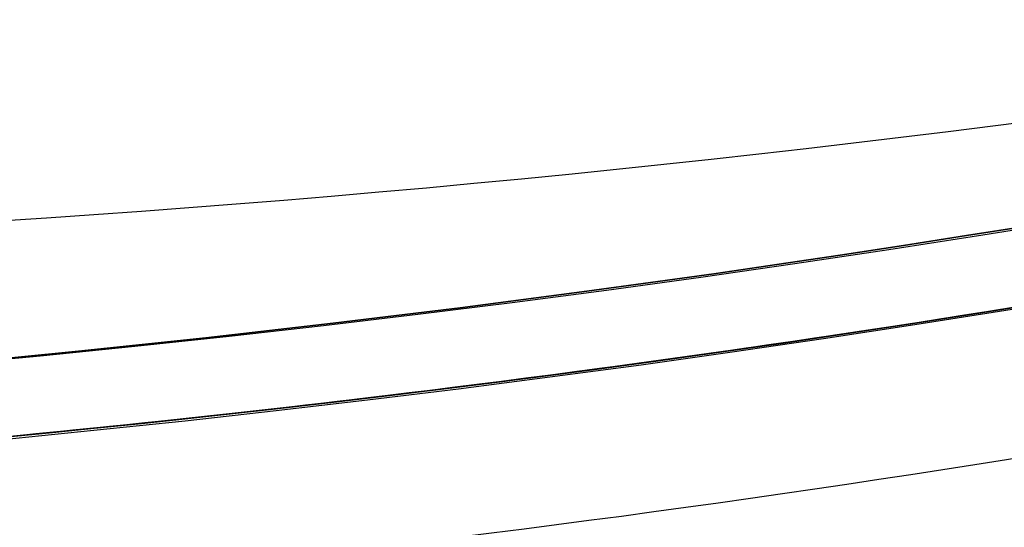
# Model space of a CAD drawing. Header units: millimetres. Extents: x -1649 to 240, y -242 to 238.
# Tile 424 of 656: x 2.108 to 3.463, y -23.681 to -22.983. Entities that reach past the tile are written whole.
import ezdxf

# ---------------------------------------------------------------- set-up
doc = ezdxf.new("R2010")
doc.units = ezdxf.units.MM
for name, color, linetype, true_color in [('BOMBILLA', 7, 'Continuous', 0xfff700), ('NEGRO', 7, 'Continuous', 0x292828), ('PANTALLA', 7, 'Continuous', 0xffffff)]:
    doc.layers.add(name, color=color, linetype=linetype, true_color=true_color)

# ---------------------------------------------------------------- blocks, each defined once
blk = doc.blocks.new('DOME M 29914')
at = {"layer": 'BOMBILLA', "extrusion": (0, 0, -1)}
blk.add_arc((-12.50152331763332, -0.01811837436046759, -330.6345638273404), 24.05871559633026, 180.8118392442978, 0.8118392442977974, dxfattribs=at)
at = {"layer": 'NEGRO', "extrusion": (0, 0, -1)}
for centre, radius, start, end in [((-12.49999999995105, -1.341600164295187e-10, -253.25), 211.4999999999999, 292.5907274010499, 112.5907273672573), ((-12.49999999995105, -1.341600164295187e-10, -253.5), 210, 329.857864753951, 149.8578647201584), ((-12.49999999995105, -1.341600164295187e-10, -253.25), 210.4999999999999, 292.5907274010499, 112.5907273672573), ((-12.49999999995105, -1.341600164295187e-10, -253.5), 206, 329.857864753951, 149.8578647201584), ((-12.49999999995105, -1.341600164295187e-10, -247), 199.5, 292.5907274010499, 112.5907273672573), ((-12.49999999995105, -1.341500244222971e-10, -258.5), 211.5, 292.590727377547, 112.5907273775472), ((-12.49999999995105, -1.341506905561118e-10, -248), 210.5, 292.590727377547, 112.5907273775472), ((-12.49999999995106, -1.341466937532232e-10, -258.4999999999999), 210.5, 292.5907273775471, 112.5907273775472), ((-12.49999999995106, -1.341513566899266e-10, -247.5), 199.5, 292.5907273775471, 112.5907273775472), ((-12.49999999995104, -1.341606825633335e-10, -259.5), 210, 329.8578647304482, 149.8578647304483), ((-12.49999999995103, -1.341431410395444e-10, -259.5), 206, 329.8578647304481, 149.8578647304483), ((-12.49999999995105, -1.341600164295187e-10, -253.25), 211.4999999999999, 112.5907273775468, 292.5907274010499), ((-12.49999999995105, -1.341950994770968e-10, -248), 211.5, 112.5907273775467, 292.5907273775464), ((-12.49999999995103, -1.341977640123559e-10, -258.4999999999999), 211.5, 112.5907273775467, 292.5907273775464), ((-12.49999999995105, -1.341600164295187e-10, -253.25), 210.4999999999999, 112.5907273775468, 292.5907274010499), ((-12.49999999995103, -1.341911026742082e-10, -258.5), 210.5, 112.5907273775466, 292.5907273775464), ((-12.49999999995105, -1.341600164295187e-10, -247), 199.5, 112.5907273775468, 292.5907274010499), ((-12.49999999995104, -1.341873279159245e-10, -247.5), 199.5, 112.5907273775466, 292.5907273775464), ((-12.49999999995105, -1.341600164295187e-10, -253.5), 210, 149.8578647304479, 329.857864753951), ((-12.49999999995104, -1.341280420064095e-10, -259.5), 210, 149.8578647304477, 329.8578647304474), ((-12.49999999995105, -1.341600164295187e-10, -253.5), 206, 149.8578647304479, 329.857864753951), ((-12.49999999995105, -1.341633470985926e-10, -259.5), 206, 149.8578647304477, 329.8578647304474), ((-12.49999999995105, -1.341600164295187e-10, -265.119279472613), 28.40000000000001, 60.27582303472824, 240.2758230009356), ((-12.49999999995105, -1.341569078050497e-10, -265.619279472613), 26.30000000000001, 60.27582301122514, 240.2758230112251), ((-12.49999999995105, -1.341600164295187e-10, -264.369279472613), 26.30000000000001, 60.27582303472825, 240.2758230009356), ((-12.49999999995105, -1.341582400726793e-10, -267.119279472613), 28.40000000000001, 60.27582301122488, 240.2758230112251), ((-12.49999999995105, -1.341600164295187e-10, -265.119279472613), 28.40000000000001, 240.2758230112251, 60.27582303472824), ((-12.49999999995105, -1.3417089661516e-10, -267.119279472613), 28.4, 240.2758230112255, 60.27582301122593), ((-12.49999999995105, -1.341600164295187e-10, -264.369279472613), 26.30000000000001, 240.2758230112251, 60.27582303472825), ((-12.49999999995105, -1.341686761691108e-10, -265.619279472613), 26.3, 240.2758230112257, 60.27582301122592), ((-12.49999999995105, -1.341682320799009e-10, -275.919279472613), 23.1, 240.2758230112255, 60.27582301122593), ((-12.49999999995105, -1.341582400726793e-10, -256.5), 26, 227.962105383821, 47.96210538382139), ((-12.4999999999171, -7.470535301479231e-11, -275.919279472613), 21.85790949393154, 240.2758230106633, 60.27582301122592), ((-12.49999999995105, -1.341600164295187e-10, -273.571862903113), 20.59548659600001, 259.7877403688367, 60.27582302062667), ((-12.49999999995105, -1.341600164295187e-10, -267.568868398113), 20.59548659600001, 260.1318514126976, 60.27582303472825), ((-12.49999999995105, -1.341600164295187e-10, -270.867860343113), 20.59548659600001, 240.2758230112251, 60.27582303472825), ((-12.49999999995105, -1.341631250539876e-10, -252.7), 21.75, 227.962105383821, 47.9621053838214), ((-12.49999999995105, -1.341640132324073e-10, -252.7), 20.95, 227.962105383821, 47.9621053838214), ((-12.49999999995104, -1.341553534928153e-10, -221), 20.94999999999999, 227.9621053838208, 47.9621053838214), ((-12.49999999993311, -1.141173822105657e-10, -281.3), 19.1499999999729, 227.9621053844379, 47.9621053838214), ((-12.49999999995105, -1.341600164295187e-10, -278.271747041), 19.85, 240.4672693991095, 34.66480464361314), ((-12.49999999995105, -1.341600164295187e-10, -275.271747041), 19.85, 240.4672693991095, 34.66480464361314), ((-12.49999999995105, -1.341600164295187e-10, -272.271747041), 19.85, 240.4672693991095, 34.66480464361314), ((-12.49999999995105, -1.341600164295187e-10, -269.271747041), 19.85, 240.4672693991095, 34.66480464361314), ((-12.49999999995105, -1.341600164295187e-10, -266.271747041), 19.85, 240.4672693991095, 34.66480464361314), ((-12.49999999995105, -1.341600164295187e-10, -263.271747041), 19.85, 240.4672693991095, 34.66480464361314), ((-12.49999999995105, -1.341600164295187e-10, -260.271747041), 19.85, 240.4672693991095, 34.66480464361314), ((-12.49999999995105, -1.341600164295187e-10, -257.271747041), 19.85, 240.4672693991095, 34.66480464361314), ((-12.49999999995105, -1.341600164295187e-10, -254.271747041), 19.85, 240.4672693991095, 34.66480464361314), ((-12.49999999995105, -1.341600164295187e-10, -251.271747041), 19.85, 240.4672693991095, 34.66480464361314), ((-12.49999999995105, -1.341600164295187e-10, -248.271747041), 19.85, 240.4672693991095, 34.66480464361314), ((-12.49999999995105, -1.341600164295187e-10, -245.271747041), 19.85, 240.4672693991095, 34.66480464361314), ((-12.49999999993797, -1.262969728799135e-10, -242.3), 19.85000000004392, 237.220322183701, 30.95717537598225), ((-12.49999999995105, -1.341600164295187e-10, -258.5), 32.49999999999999, 179.8578647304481, 359.8578647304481), ((-12.49999999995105, -1.341600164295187e-10, -257.5), 32.49999999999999, 179.8578647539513, 359.8578647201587), ((-12.49999999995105, -1.341600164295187e-10, -242.9861459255), 19.85, 227.9621053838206, 308.5412627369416), ((-12.49999999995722, -1.265829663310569e-10, -274.9192794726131), 20.59548659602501, 240.2758230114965, 309.1348829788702)]:
    blk.add_arc(centre, radius, start, end, dxfattribs=at)
at = {"layer": 'NEGRO'}
for centre, radius, start, end in [((12.49999999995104, -1.341891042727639e-10, 248), 211.5, 67.4092726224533, 247.4092726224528), ((12.49999999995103, -1.341704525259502e-10, 246.5), 210, 67.4092726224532, 247.4092726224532), ((12.49999999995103, -1.341822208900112e-10, 247.5), 210, 67.40927262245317, 210.1421352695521), ((12.49999999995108, -1.341893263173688e-10, 247.5), 210.0000000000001, 67.40927262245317, 210.1421352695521), ((12.49999999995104, -1.341498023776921e-10, 247.5), 206, 30.14213526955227, 210.1421352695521), ((12.49999999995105, -1.341773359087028e-10, 246.5), 199.5, 67.40927262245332, 247.4092726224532), ((12.49999999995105, -1.341449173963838e-10, 248), 210.5, 247.4092726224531, 67.4092726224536), ((12.49999999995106, -1.341553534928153e-10, 246.5), 210, 247.4092726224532, 67.4092726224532), ((12.49999999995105, -1.34168010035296e-10, 246.5), 199.5, 247.4092726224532, 67.4092726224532), ((12.49999999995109, -1.341751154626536e-10, 247.5), 210, 247.4092726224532, 30.14213526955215), ((12.49999999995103, -1.341253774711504e-10, 247.5), 210.0000000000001, 247.4092726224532, 30.14213526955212), ((12.49999999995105, -1.341600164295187e-10, 247.5), 206, 210.1421352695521, 30.14213526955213), ((12.49999999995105, -1.341644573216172e-10, 263.1192794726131), 28.4, 299.7241769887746, 119.7241769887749), ((12.49999999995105, -1.341675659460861e-10, 263.1192794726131), 26.3, 299.7241769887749, 119.7241769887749), ((12.49999999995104, -1.341537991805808e-10, 263.119279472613), 28.40000000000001, 119.7241769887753, 299.7241769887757), ((12.49999999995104, -1.341571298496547e-10, 263.119279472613), 26.30000000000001, 119.7241769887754, 299.7241769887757), ((12.49999999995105, -1.341597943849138e-10, 255.7), 26, 132.0378946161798, 312.0378946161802), ((12.49999999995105, -1.341600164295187e-10, 256.1), 26, 132.0378946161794, 312.0378946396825), ((12.49999999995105, -1.341600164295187e-10, 269.359777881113), 21.85790949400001, 119.7241769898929, 299.724176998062), ((12.49999999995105, -1.341600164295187e-10, 272.359777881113), 21.85790949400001, 119.7241769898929, 299.724176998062), ((12.49999999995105, -1.341600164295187e-10, 274.513097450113), 21.85790949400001, 119.7241769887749, 286.8801097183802), ((12.49999999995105, -1.341617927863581e-10, 256.5), 24.75, 132.0378946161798, 312.0378946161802), ((12.49999999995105, -1.341622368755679e-10, 255.7), 24.75, 132.0378946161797, 312.0378946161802), ((12.49999999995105, -1.341640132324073e-10, 221), 21.75, 132.0378946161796, 312.0378946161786), ((12.49999999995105, -1.341600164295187e-10, 236.85), 21.75, 132.0378946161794, 312.0378946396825), ((12.49999999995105, -1.341600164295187e-10, 256.5), 32.49999999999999, 180.1421352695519, 0.1421352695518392), ((12.49999999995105, -1.341600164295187e-10, 267.116502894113), 21.85790949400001, 254.7244295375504, 299.724177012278), ((12.50000000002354, -2.63922883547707e-10, 265.6192794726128), 21.85790949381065, 254.7244295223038, 299.2016926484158)]:
    blk.add_arc(centre, radius, start, end, dxfattribs=at)
for points, weights, degree in [([(93.57808880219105, 194.866481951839, 246.9393398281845), (-296.1548751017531, 357.0226595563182, 246.9393398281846), (-458.3110527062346, -32.71030434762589, 246.9393398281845), (-68.57808880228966, -194.8664819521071, 246.9393398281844)], [0.8164906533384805, 0.2721635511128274, 0.2721635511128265, 0.8164906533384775], 3), ([(93.3064566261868, 194.2136297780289, 247.6464466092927), (-295.1208029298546, 355.826543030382, 247.6464466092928), (-456.7337161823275, -32.60071652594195, 247.6464466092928), (-68.3064566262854, -194.213629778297, 247.6464466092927)], [0.8164906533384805, 0.2721635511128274, 0.2721635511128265, 0.8164906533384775], 3), ([(-68.57808880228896, -194.8664819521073, 246.9393398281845), (321.1548751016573, -357.0226595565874, 246.9393398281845), (483.3110527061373, 32.71030434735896, 246.9393398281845), (93.57808880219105, 194.866481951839, 246.9393398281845)], [0.8164906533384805, 0.2721635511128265, 0.2721635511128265, 0.8164906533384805], 3), ([(-68.3064566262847, -194.2136297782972, 247.6464466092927), (320.1208029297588, -355.8265430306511, 247.6464466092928), (481.7337161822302, 32.600716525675, 247.6464466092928), (93.3064566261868, 194.2136297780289, 247.6464466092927)], [0.8164906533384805, 0.2721635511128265, 0.2721635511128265, 0.8164906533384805], 3), ([(-2.652660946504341, 16.8063681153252, 254.821320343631), (-36.26539717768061, -13.49895377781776, 254.8213203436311), (-5.960075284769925, -47.11169000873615, 254.8213203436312), (27.65266094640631, -16.80636811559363, 254.8213203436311)], [0.8164906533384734, 0.2721635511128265, 0.2721635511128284, 0.816490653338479], 3), ([(-2.273865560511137, 16.38623235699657, 255.3870057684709), (-35.04633027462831, -13.1614987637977, 255.3870057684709), (-5.498599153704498, -45.93396347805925, 255.3870057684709), (27.27386556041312, -16.38623235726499, 255.3870057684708)], [0.816490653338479, 0.2721635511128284, 0.2721635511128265, 0.8164906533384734], 3), ([(23.33770145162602, -18.98189755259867, 268.595866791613), (15.47519105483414, -23.47099249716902, 268.3958180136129), (6.741276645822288, -21.08566605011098, 268.216459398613)], [0.949183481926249, 0.900100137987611, 1], 2)]:
    blk.add_rational_spline(points, weights, degree=degree, dxfattribs=at)
for points, weights, knots in [([(6.907576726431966, -20.47675540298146, 267.788785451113), (18.72983697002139, -23.70554248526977, 268.038785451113), (27.43717872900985, -15.08155832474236, 268.288785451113), (36.14452048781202, -6.457574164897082, 268.538785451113), (33.02960200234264, 5.39519707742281, 268.788785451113), (29.91468351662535, 17.24796832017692, 269.038785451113), (18.09242327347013, 20.47675540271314, 269.288785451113), (6.270163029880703, 23.70554248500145, 269.538785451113), (-2.437178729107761, 15.08155832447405, 269.788785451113), (-11.14452048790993, 6.457574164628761, 270.038785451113), (-8.029602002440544, -5.39519707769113, 270.288785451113), (-4.914683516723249, -17.24796832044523, 270.538785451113), (6.907576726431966, -20.47675540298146, 270.788785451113), (18.72983697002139, -23.70554248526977, 271.038785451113), (27.43717872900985, -15.08155832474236, 271.288785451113), (36.14452048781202, -6.457574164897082, 271.538785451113), (33.02960200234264, 5.39519707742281, 271.788785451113), (29.91468351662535, 17.24796832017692, 272.038785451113), (18.09242327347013, 20.47675540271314, 272.288785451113), (6.270163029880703, 23.70554248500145, 272.538785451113), (-2.437178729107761, 15.08155832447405, 272.788785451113), (-11.14452048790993, 6.457574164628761, 273.038785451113), (-8.029602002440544, -5.39519707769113, 273.288785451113), (-4.914683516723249, -17.24796832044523, 273.538785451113), (6.907576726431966, -20.47675540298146, 273.788785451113), (18.72983697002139, -23.70554248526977, 274.038785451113), (27.43717872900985, -15.08155832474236, 274.288785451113), (36.14452048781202, -6.457574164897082, 274.538785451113), (33.02960200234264, 5.39519707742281, 274.788785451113), (29.91468351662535, 17.24796832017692, 275.038785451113), (18.09242327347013, 20.47675540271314, 275.288785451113), (12.34638650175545, 22.04606016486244, 275.4102942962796), (6.622775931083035, 20.39683669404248, 275.5505617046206)], [1, 0.866025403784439, 1, 0.866025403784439, 1, 0.866025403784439, 1, 0.866025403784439, 1, 0.866025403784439, 1, 0.866025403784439, 1, 0.866025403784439, 1, 0.866025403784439, 1, 0.866025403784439, 1, 0.866025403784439, 1, 0.866025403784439, 1, 0.866025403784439, 1, 0.866025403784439, 1, 0.866025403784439, 1, 0.866025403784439, 1, 0.9300682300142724, 0.9331421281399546], [0, 0, 0, 0.0416666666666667, 0.0416666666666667, 0.0833333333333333, 0.0833333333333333, 0.125, 0.125, 0.166666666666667, 0.166666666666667, 0.208333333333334, 0.208333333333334, 0.25, 0.25, 0.291666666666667, 0.291666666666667, 0.333333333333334, 0.333333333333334, 0.375, 0.375, 0.416666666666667, 0.416666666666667, 0.458333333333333, 0.458333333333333, 0.5, 0.5, 0.541666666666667, 0.541666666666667, 0.583333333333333, 0.583333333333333, 0.625, 0.625, 0.646749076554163, 0.646749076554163, 0.646749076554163]), ([(6.907576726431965, -20.47675540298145, 265.680037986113), (18.72983697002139, -23.70554248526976, 265.930037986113), (27.43717872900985, -15.08155832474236, 266.180037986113), (36.14452048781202, -6.457574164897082, 266.430037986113), (33.02960200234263, 5.395197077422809, 266.680037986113), (29.91468351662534, 17.24796832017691, 266.930037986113), (18.09242327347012, 20.47675540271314, 267.180037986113), (6.270163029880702, 23.70554248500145, 267.430037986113), (-2.437178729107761, 15.08155832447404, 267.680037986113), (-11.14452048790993, 6.457574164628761, 267.9300379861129), (-8.029602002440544, -5.39519707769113, 268.180037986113), (-4.914683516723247, -17.24796832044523, 268.430037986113), (6.907576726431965, -20.47675540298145, 268.680037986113), (18.72983697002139, -23.70554248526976, 268.930037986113), (27.43717872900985, -15.08155832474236, 269.180037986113), (36.14452048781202, -6.457574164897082, 269.430037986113), (33.02960200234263, 5.395197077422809, 269.680037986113), (29.91468351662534, 17.24796832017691, 269.930037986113), (18.09242327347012, 20.47675540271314, 270.180037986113), (6.270163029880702, 23.70554248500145, 270.430037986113), (-2.437178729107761, 15.08155832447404, 270.680037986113), (-11.14452048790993, 6.457574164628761, 270.9300379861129), (-8.029602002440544, -5.39519707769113, 271.180037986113), (-4.914683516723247, -17.24796832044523, 271.430037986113), (6.907576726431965, -20.47675540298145, 271.680037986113), (18.72983697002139, -23.70554248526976, 271.930037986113), (27.43717872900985, -15.08155832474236, 272.180037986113), (36.14452048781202, -6.457574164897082, 272.430037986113), (33.02960200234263, 5.395197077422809, 272.680037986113), (29.91468351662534, 17.24796832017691, 272.930037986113), (18.09242327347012, 20.47675540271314, 273.180037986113), (6.270163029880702, 23.70554248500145, 273.430037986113), (-2.437178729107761, 15.08155832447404, 273.680037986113), (-11.14452048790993, 6.457574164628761, 273.9300379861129), (-8.029602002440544, -5.39519707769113, 274.180037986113), (-4.914683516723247, -17.24796832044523, 274.430037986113), (6.907576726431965, -20.47675540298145, 274.680037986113), (18.72983697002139, -23.70554248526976, 274.930037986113), (27.43717872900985, -15.08155832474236, 275.180037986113), (33.52303629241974, -9.053962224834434, 275.3547714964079), (33.72102674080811, -0.4906464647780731, 275.5505846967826)], [1, 0.866025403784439, 1, 0.866025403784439, 1, 0.866025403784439, 1, 0.866025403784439, 1, 0.866025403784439, 1, 0.866025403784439, 1, 0.866025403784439, 1, 0.866025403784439, 1, 0.866025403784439, 1, 0.866025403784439, 1, 0.866025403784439, 1, 0.866025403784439, 1, 0.866025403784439, 1, 0.866025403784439, 1, 0.866025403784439, 1, 0.866025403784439, 1, 0.866025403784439, 1, 0.866025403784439, 1, 0.866025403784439, 1, 0.9024248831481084, 0.946979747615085], [0, 0, 0, 0.0416666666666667, 0.0416666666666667, 0.0833333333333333, 0.0833333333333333, 0.125, 0.125, 0.166666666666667, 0.166666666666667, 0.208333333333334, 0.208333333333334, 0.25, 0.25, 0.291666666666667, 0.291666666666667, 0.333333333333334, 0.333333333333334, 0.375, 0.375, 0.416666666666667, 0.416666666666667, 0.458333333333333, 0.458333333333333, 0.5, 0.5, 0.541666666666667, 0.541666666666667, 0.583333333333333, 0.583333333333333, 0.625, 0.625, 0.666666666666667, 0.666666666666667, 0.708333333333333, 0.708333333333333, 0.75, 0.75, 0.791666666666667, 0.791666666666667, 0.8220129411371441, 0.8220129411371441, 0.8220129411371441]), ([(23.33770145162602, -18.98189755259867, 274.5958667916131), (15.47519105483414, -23.47099249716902, 274.395818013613), (6.74127664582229, -21.08566605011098, 274.216459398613), (-5.432538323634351, -17.76086557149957, 273.9664593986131), (-8.640084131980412, -5.555632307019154, 273.716459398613), (-11.84762994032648, 6.649600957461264, 273.466459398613), (-2.881360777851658, 15.53003374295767, 273.216459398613), (-0.8367582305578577, 17.55506279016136, 273.159451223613), (1.662298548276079, 18.98189755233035, 273.095866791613)], [0.94918348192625, 0.900100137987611, 1, 0.866025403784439, 1, 0.866025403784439, 1, 0.965925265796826, 0.949183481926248], [3.772535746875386, 3.772535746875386, 3.772535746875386, 3.803605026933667, 3.803605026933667, 3.845271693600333, 3.845271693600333, 3.886938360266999, 3.886938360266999, 3.897535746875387, 3.897535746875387, 3.897535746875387]), ([(23.33770145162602, -18.98189755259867, 271.595866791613), (15.47519105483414, -23.47099249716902, 271.3958180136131), (6.74127664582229, -21.08566605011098, 271.216459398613), (-5.432538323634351, -17.76086557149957, 270.9664593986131), (-8.640084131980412, -5.555632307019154, 270.716459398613), (-11.84762994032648, 6.649600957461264, 270.4664593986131), (-2.881360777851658, 15.53003374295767, 270.216459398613), (-0.8367582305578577, 17.55506279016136, 270.159451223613), (1.662298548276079, 18.98189755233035, 270.095866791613)], [0.94918348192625, 0.900100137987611, 1, 0.866025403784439, 1, 0.866025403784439, 1, 0.965925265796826, 0.949183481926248], [4.022535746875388, 4.022535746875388, 4.022535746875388, 4.053605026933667, 4.053605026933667, 4.095271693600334, 4.095271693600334, 4.136938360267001, 4.136938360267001, 4.147535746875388, 4.147535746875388, 4.147535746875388]), ([(1.662298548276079, 18.98189755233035, 267.123688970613), (-0.8367582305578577, 17.55506279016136, 267.187273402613), (-2.881360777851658, 15.53003374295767, 267.244281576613), (-11.84762994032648, 6.649600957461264, 267.494281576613), (-8.640084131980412, -5.555632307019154, 267.744281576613), (-5.432538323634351, -17.76086557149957, 267.9942815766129), (6.74127664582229, -21.08566605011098, 268.244281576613), (15.47519105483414, -23.47099249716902, 268.4236401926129), (23.33770145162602, -18.98189755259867, 268.623688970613)], [0.949183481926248, 0.965925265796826, 1, 0.866025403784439, 1, 0.866025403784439, 1, 0.900100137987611, 0.949183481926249], [0.156069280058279, 0.156069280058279, 0.156069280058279, 0.166666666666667, 0.166666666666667, 0.208333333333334, 0.208333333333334, 0.25, 0.25, 0.281069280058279, 0.281069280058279, 0.281069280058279]), ([(1.662298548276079, 18.98189755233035, 270.123688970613), (-0.8367582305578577, 17.55506279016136, 270.1872734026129), (-2.881360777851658, 15.53003374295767, 270.244281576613), (-11.84762994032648, 6.649600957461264, 270.4942815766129), (-8.640084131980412, -5.555632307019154, 270.744281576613), (-5.432538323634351, -17.76086557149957, 270.9942815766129), (6.74127664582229, -21.08566605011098, 271.244281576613), (15.47519105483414, -23.47099249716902, 271.4236401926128), (23.33770145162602, -18.98189755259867, 271.623688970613)], [0.949183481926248, 0.965925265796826, 1, 0.866025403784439, 1, 0.866025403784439, 1, 0.900100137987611, 0.94918348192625], [0.406069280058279, 0.406069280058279, 0.406069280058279, 0.416666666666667, 0.416666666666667, 0.458333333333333, 0.458333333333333, 0.5, 0.5, 0.53106928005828, 0.53106928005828, 0.53106928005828]), ([(1.662298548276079, 18.98189755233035, 273.123688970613), (-0.8367582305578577, 17.55506279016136, 273.1872734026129), (-2.881360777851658, 15.53003374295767, 273.244281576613), (-11.84762994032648, 6.649600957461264, 273.494281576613), (-8.640084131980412, -5.555632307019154, 273.744281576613), (-5.432538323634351, -17.76086557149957, 273.994281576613), (6.74127664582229, -21.08566605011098, 274.244281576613), (15.47519105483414, -23.47099249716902, 274.4236401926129), (23.33770145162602, -18.98189755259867, 274.623688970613)], [0.949183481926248, 0.965925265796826, 1, 0.866025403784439, 1, 0.866025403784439, 1, 0.900100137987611, 0.94918348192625], [0.656069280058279, 0.656069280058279, 0.656069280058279, 0.666666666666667, 0.666666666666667, 0.708333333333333, 0.708333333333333, 0.75, 0.75, 0.78106928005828, 0.78106928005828, 0.78106928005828])]:
    blk.add_rational_spline(points, weights, degree=2, knots=knots, dxfattribs=at)
blk.add_open_spline([(23.16415594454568, -19.07993672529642, 265.619279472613), (20.67601455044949, -20.36768876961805, 265.619279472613), (17.96082097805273, -21.16122391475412, 265.619279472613), (13.77080105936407, -21.54227967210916, 265.619279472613), (12.39188979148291, -21.53378631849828, 265.619279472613), (9.617360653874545, -21.25052577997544, 265.619279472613), (8.231057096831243, -20.97237669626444, 265.619279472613), (6.884389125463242, -20.56165720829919, 265.619279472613)], degree=3, knots=[-6.623305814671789, -6.623305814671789, -6.623305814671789, -6.623305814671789, -6.123305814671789, -6.123305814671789, -5.873305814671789, -5.873305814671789, -5.623305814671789, -5.623305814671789, -5.623305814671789, -5.623305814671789], dxfattribs=at)
blk.add_open_spline([(15.24872063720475, -21.68438936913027, 265.619279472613), (15.24872063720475, -21.68438936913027, 268.4012057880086)], degree=1, dxfattribs=at)
at = {"layer": 'PANTALLA', "extrusion": (0, 0, -1)}
for radius in [210, 206]:
    blk.add_arc((-12.49999999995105, -1.341611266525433e-10, -259.5), radius, 59.85786473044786, 239.8578647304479, dxfattribs=at)
at = {"layer": 'PANTALLA'}
for radius in [210, 206]:
    blk.add_arc((12.49999999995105, -1.341600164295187e-10, 259.5), radius, 120.1421352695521, 300.1421352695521, dxfattribs=at)
at = {"layer": 'PANTALLA', "extrusion": (0.864782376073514, 0.5021468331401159, 3.049165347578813e-17)}
for radius in [210, 206]:
    blk.add_arc((-6.276835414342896, 259.5, 10.80977970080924), radius, 0, 180, dxfattribs=at)
at = {"layer": 'PANTALLA', "extrusion": (0.502146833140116, -0.864782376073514, 0)}
for centre, radius, start in [((10.80977970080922, 259.5000000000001, 6.276835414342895), 210, 358.5434189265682), ((10.80977970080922, 259.5000000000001, 6.276835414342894), 206, 358.5151295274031)]:
    blk.add_arc(centre, radius, start, 180, dxfattribs=at)
at = {"layer": 'PANTALLA'}
for points, knots in [([(-152.2349515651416, 130.1303219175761, 254.1619244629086), (-148.4311605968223, 134.9456279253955, 254.1619244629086), (-144.4180670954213, 139.5918377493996, 254.1619244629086), (-135.9963979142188, 148.5192942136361, 254.1619244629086), (-131.5918717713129, 152.7962481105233, 254.1619244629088), (-124.7138543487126, 158.9127901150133, 254.1619244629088), (-122.3769522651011, 160.9009771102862, 254.1619244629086), (-117.6176894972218, 164.7734917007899, 254.1619244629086), (-115.1959005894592, 166.6573540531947, 254.1619244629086), (-111.5026355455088, 169.4024914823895, 254.1619244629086), (-110.2615802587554, 170.3039992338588, 254.1619244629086), (-107.7599337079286, 172.0796504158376, 254.1619244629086), (-106.4994175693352, 172.9537405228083, 254.1619244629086), (-103.9594537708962, 174.6741348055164, 254.1619244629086), (-102.6800823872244, 175.520387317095, 254.1619244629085), (-100.7472989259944, 176.7686126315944, 254.1619244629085), (-100.1007342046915, 177.1811721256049, 254.1619244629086), (-98.8032001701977, 177.9991313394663, 254.1619244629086), (-98.15215282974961, 178.4045800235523, 254.1619244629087), (-97.49894991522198, 178.806420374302, 254.1619244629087), (-96.74110677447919, 179.2726337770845, 254.1619244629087), (-95.98024954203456, 179.7340592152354, 254.1619244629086), (-94.45285327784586, 180.6471250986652, 254.1619244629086), (-93.68619060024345, 181.0988390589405, 254.1619244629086), (-92.91676112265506, 181.5456180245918, 254.1619244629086), (-92.14730831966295, 181.9924105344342, 254.1619244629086), (-91.37496414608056, 182.4343399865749, 254.1619244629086), (-89.82484464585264, 183.3082725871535, 254.1619244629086), (-89.04694384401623, 183.7403460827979, 254.1619244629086), (-88.2664026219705, 184.1674158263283, 254.1619244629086), (-87.59360014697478, 184.5355367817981, 254.1619244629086), (-86.91874742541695, 184.8999885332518, 254.1619244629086), (-85.56516968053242, 185.6214309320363, 254.1619244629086), (-84.88636327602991, 185.9784647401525, 254.1619244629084), (-82.84422539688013, 187.0383287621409, 254.1619244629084), (-81.47507822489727, 187.7299720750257, 254.1619244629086), (-78.72187086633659, 189.0831246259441, 254.1619244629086), (-77.33789335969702, 189.7445932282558, 254.1619244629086), (-74.55568938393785, 191.0370767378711, 254.1619244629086), (-73.15754646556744, 191.6680528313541, 254.1619244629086), (-68.94266623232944, 193.5148800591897, 254.1619244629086), (-66.1060665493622, 194.6843676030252, 254.1619244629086), (-60.38365236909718, 196.8981714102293, 254.1619244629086), (-57.49852536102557, 197.9422217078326, 254.1619244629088), (-48.77692298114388, 200.883796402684, 254.1619244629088), (-42.87909702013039, 202.5890336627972, 254.1619244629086), (-30.95104446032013, 205.4779007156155, 254.1619244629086), (-24.92655343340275, 206.6601414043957, 254.1619244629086), (-18.85895380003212, 207.5767833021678, 254.1619244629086), (-11.78366055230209, 208.6456590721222, 254.1619244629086), (-4.65834489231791, 209.3520919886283, 254.1619244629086), (9.636526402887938, 210.0345393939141, 254.1619244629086), (16.79673406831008, 210.0101076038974, 254.1619244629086), (38.24090065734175, 208.8396227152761, 254.1619244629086), (52.42274021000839, 206.5980561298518, 254.1619244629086), (66.26563000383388, 202.9304363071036, 254.1619244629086), (80.09839053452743, 199.2655001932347, 254.1619244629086), (93.52017523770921, 194.1958114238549, 254.1619244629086), (112.7181359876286, 184.6048689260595, 254.1619244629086), (118.9472309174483, 181.0845643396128, 254.1619244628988), (131.0218246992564, 173.4220559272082, 254.1619244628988), (136.8594390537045, 169.2848555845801, 254.1619244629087), (142.474544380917, 164.8578865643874, 254.1619244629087), (152.8431851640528, 156.6832132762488, 254.1619244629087), (162.4174956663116, 147.5485799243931, 254.1619244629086), (179.722944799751, 127.6022165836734, 254.1619244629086), (187.4154922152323, 116.8349670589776, 254.1619244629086), (194.0456180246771, 105.416761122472, 254.1619244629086), (200.6757438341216, 93.99855518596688, 254.1619244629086), (206.2138776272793, 81.98031812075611, 254.1619244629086), (214.9589424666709, 57.06325928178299, 254.1619244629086), (218.1463719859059, 44.22000264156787, 254.1619244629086), (220.1063333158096, 31.16272319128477, 254.1619244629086), (221.167744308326, 24.09159391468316, 254.1619244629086), (221.8671954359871, 16.9708540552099, 254.1619244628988), (222.5367079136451, 2.68584081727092, 254.1619244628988), (222.5063320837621, -4.469104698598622, 254.1619244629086), (221.3196483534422, -25.89664904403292, 254.1619244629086), (219.0695100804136, -40.06643826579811, 254.1619244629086), (215.3956309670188, -53.89682628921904, 254.1619244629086), (211.7190615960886, -67.73734183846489, 254.1619244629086), (206.6359550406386, -81.16534323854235, 254.1619244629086), (197.0227043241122, -100.369710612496, 254.1619244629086), (193.4946289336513, -106.6004292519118, 254.1619244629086), (185.8159999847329, -118.6771729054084, 254.1619244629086), (181.6704677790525, -124.5153004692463, 254.1619244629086), (177.2349515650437, -130.1303219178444, 254.1619244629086), (173.4311605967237, -134.9456279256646, 254.1619244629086), (169.4180670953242, -139.5918377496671, 254.1619244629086), (160.9963979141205, -148.5192942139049, 254.1619244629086), (156.5918717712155, -152.7962481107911, 254.1619244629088), (149.7138543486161, -158.9127901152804, 254.1619244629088), (147.3769522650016, -160.9009771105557, 254.1619244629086), (142.6176894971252, -164.7734917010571, 254.1619244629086), (140.1959005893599, -166.6573540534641, 254.1619244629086), (136.5026355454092, -169.4024914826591, 254.1619244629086), (135.2615802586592, -170.3039992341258, 254.1619244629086), (132.7599337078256, -172.0796504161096, 254.1619244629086), (131.4994175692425, -172.9537405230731, 254.1619244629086), (128.9594537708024, -174.6741348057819, 254.1619244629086), (127.6800823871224, -175.520387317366, 254.1619244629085), (125.7472989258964, -176.7686126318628, 254.1619244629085), (125.1007342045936, -177.1811721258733, 254.1619244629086), (123.8032001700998, -177.9991313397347, 254.1619244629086), (123.1521528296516, -178.4045800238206, 254.1619244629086), (122.498949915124, -178.8064203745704, 254.1619244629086), (121.7411067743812, -179.2726337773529, 254.1619244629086), (120.9802495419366, -179.7340592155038, 254.1619244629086), (119.4528532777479, -180.6471250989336, 254.1619244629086), (118.6861906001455, -181.0988390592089, 254.1619244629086), (117.9167611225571, -181.5456180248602, 254.1619244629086), (117.147308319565, -181.9924105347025, 254.1619244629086), (116.3749641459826, -182.4343399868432, 254.1619244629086), (114.8248446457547, -183.3082725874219, 254.1619244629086), (114.0469438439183, -183.7403460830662, 254.1619244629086), (113.2664026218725, -184.1674158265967, 254.1619244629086), (112.5936001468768, -184.5355367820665, 254.1619244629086), (111.918747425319, -184.8999885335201, 254.1619244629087), (110.5651696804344, -185.6214309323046, 254.1619244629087), (109.8863632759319, -185.9784647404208, 254.1619244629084), (107.8442253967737, -187.0383287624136, 254.1619244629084), (106.4750782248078, -187.7299720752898, 254.1619244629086), (103.7218708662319, -189.0831246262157, 254.1619244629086), (102.3378933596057, -189.744593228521, 254.1619244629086), (99.55568938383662, -191.037076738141, 254.1619244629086), (98.15754646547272, -191.6680528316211, 254.1619244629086), (93.94266623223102, -193.5148800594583, 254.1619244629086), (91.10606654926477, -194.6843676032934, 254.1619244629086), (85.38365236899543, -196.8981714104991, 254.1619244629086), (82.49852536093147, -197.9422217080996, 254.1619244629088), (73.7769229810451, -200.8837964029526, 254.1619244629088), (67.8790970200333, -202.5890336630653, 254.1619244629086), (55.9510444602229, -205.4779007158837, 254.1619244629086), (49.92655343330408, -206.6601414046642, 254.1619244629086), (43.85895379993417, -207.5767833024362, 254.1619244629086), (36.78366055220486, -208.6456590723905, 254.1619244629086), (29.65834489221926, -209.3520919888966, 254.1619244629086), (15.36347359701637, -210.0345393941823, 254.1619244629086), (8.20326593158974, -210.0101076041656, 254.1619244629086), (-13.24090065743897, -208.8396227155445, 254.1619244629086), (-27.4227402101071, -206.5980561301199, 254.1619244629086), (-41.26563000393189, -202.9304363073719, 254.1619244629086), (-55.0983905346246, -199.2655001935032, 254.1619244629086), (-68.52017523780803, -194.1958114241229, 254.1619244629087), (-87.71813598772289, -184.6048689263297, 254.1619244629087), (-93.94723091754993, -181.0845643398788, 254.1619244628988), (-106.0218246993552, -173.422055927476, 254.1619244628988), (-111.8594390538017, -169.284855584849, 254.1619244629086), (-117.474544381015, -164.8578865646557, 254.1619244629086), (-127.8431851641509, -156.683213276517, 254.1619244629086), (-137.4174956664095, -147.5485799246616, 254.1619244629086), (-154.7229447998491, -127.6022165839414, 254.1619244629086), (-162.4154922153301, -116.8349670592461, 254.1619244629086), (-169.045618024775, -105.4167611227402, 254.1619244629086), (-175.6757438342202, -93.99855518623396, 254.1619244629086), (-181.2138776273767, -81.98031812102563, 254.1619244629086), (-189.9589424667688, -57.06325928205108, 254.1619244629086), (-193.1463719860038, -44.22000264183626, 254.1619244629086), (-195.1063333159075, -31.16272319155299, 254.1619244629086), (-196.1677443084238, -24.09159391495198, 254.1619244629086), (-196.8671954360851, -16.97085405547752, 254.1619244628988), (-197.5367079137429, -2.685840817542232, 254.1619244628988), (-197.5063320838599, 4.469104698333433, 254.1619244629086), (-196.3196483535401, 25.89664904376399, 254.1619244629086), (-194.0695100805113, 40.06643826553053, 254.1619244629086), (-190.3956309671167, 53.8968262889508, 254.1619244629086), (-186.7190615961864, 67.7373418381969, 254.1619244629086), (-181.6359550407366, 81.16534323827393, 254.1619244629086), (-172.0227043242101, 100.3697106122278, 254.1619244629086), (-168.4946289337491, 106.6004292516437, 254.1619244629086), (-160.8159999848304, 118.6771729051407, 254.1619244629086), (-156.6704677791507, 124.5153004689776, 254.1619244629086), (-152.2349515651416, 130.1303219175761, 254.1619244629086)], [0, 0, 0, 0, 18.41104059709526, 18.41104059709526, 36.82208119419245, 36.82208119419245, 46.02649567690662, 46.02649567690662, 55.23091015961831, 55.23091015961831, 59.83297919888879, 59.83297919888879, 64.43504823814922, 64.43504823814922, 69.0371172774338, 69.0371172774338, 71.33810861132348, 71.33810861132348, 73.63915176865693, 73.63915176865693, 73.63915176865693, 76.30845475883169, 76.30845475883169, 78.97783866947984, 78.97783866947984, 78.97783866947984, 81.64714165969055, 81.64714165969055, 84.31652557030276, 84.31652557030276, 84.31652557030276, 86.61741973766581, 86.61741973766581, 88.91836572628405, 88.91836572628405, 93.52044772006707, 93.52044772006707, 98.1225297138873, 98.1225297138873, 102.7246117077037, 102.7246117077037, 111.9290521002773, 111.9290521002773, 121.1334924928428, 121.1334924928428, 139.5445849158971, 139.5445849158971, 157.9556773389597, 157.9556773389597, 157.9556773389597, 179.4340849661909, 179.4340849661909, 200.912492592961, 200.912492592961, 243.8973990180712, 243.8973990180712, 243.8973990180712, 286.8508179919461, 286.8508179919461, 308.3135126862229, 308.3135126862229, 329.776207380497, 329.776207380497, 329.776207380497, 369.4162010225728, 369.4162010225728, 409.0561946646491, 409.0561946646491, 409.0561946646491, 448.696188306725, 448.696188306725, 488.3361819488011, 488.3361819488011, 488.3361819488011, 509.7988766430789, 509.7988766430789, 531.2615713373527, 531.2615713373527, 574.2149903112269, 574.2149903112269, 574.2149903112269, 617.1998967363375, 617.1998967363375, 638.678304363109, 638.678304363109, 660.1567119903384, 660.1567119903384, 660.1567119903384, 678.5677525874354, 678.5677525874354, 696.9787931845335, 696.9787931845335, 706.1832076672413, 706.1832076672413, 715.3876221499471, 715.3876221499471, 719.9896911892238, 719.9896911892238, 724.5917602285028, 724.5917602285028, 729.1938292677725, 729.1938292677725, 731.494820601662, 731.494820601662, 733.7958637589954, 733.7958637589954, 733.7958637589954, 736.4651667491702, 736.4651667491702, 739.1345506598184, 739.1345506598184, 739.1345506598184, 741.8038536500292, 741.8038536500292, 744.4732375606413, 744.4732375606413, 744.4732375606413, 746.774131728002, 746.774131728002, 749.0750777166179, 749.0750777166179, 753.6771597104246, 753.6771597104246, 758.2792417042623, 758.2792417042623, 762.8813236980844, 762.8813236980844, 772.0857640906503, 772.0857640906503, 781.2902044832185, 781.2902044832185, 799.7012969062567, 799.7012969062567, 818.1123893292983, 818.1123893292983, 818.1123893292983, 839.5907969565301, 839.5907969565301, 861.0692045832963, 861.0692045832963, 904.0541110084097, 904.0541110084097, 904.0541110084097, 947.007529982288, 947.007529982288, 968.4702246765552, 968.4702246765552, 989.9329193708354, 989.9329193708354, 989.9329193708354, 1029.572913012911, 1029.572913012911, 1069.212906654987, 1069.212906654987, 1069.212906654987, 1108.852900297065, 1108.852900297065, 1148.49289393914, 1148.49289393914, 1148.49289393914, 1169.955588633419, 1169.955588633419, 1191.418283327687, 1191.418283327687, 1234.371702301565, 1234.371702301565, 1234.371702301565, 1277.356608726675, 1277.356608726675, 1298.835016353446, 1298.835016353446, 1320.313423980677, 1320.313423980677, 1320.313423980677, 1320.313423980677]), ([(-149.0909969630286, 127.655217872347, 254.1619244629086), (-145.365156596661, 132.3715331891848, 254.1619244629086), (-141.434621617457, 136.9224697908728, 254.1619244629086), (-133.1867417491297, 145.6674422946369, 254.1619244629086), (-128.8733509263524, 149.8572858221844, 254.1619244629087), (-122.1379412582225, 155.8497960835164, 254.1619244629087), (-119.8495361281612, 157.797764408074, 254.1619244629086), (-115.1891182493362, 161.5921509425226, 254.1619244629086), (-112.8176637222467, 163.438114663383, 254.1619244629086), (-109.2012051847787, 166.128199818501, 254.1619244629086), (-107.9859664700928, 167.0116582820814, 254.1619244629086), (-105.536372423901, 168.7518204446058, 254.1619244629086), (-104.3020904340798, 169.6084720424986, 254.1619244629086), (-101.8149999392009, 171.2946085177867, 254.1619244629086), (-100.5622658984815, 172.1240429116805, 254.1619244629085), (-98.66973098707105, 173.3475126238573, 254.1619244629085), (-98.03663158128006, 173.7518986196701, 254.1619244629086), (-96.76612162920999, 174.5536704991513, 254.1619244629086), (-96.12863490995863, 174.9511042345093, 254.1619244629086), (-95.48903823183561, 175.3450101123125, 254.1619244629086), (-94.73142274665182, 175.8115997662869, 254.1619244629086), (-93.97073116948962, 176.2733104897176, 254.1619244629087), (-92.44355573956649, 177.1867566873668, 254.1619244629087), (-91.67694340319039, 177.6385685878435, 254.1619244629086), (-90.90751194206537, 178.0853487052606, 254.1619244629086), (-90.13805623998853, 178.5321428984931, 254.1619244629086), (-89.3656519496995, 178.9739800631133, 254.1619244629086), (-87.81531161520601, 179.8475323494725, 254.1619244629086), (-87.03724514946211, 180.2793205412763, 254.1619244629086), (-86.25649093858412, 180.7060055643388, 254.1619244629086), (-85.59732444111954, 181.0662424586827, 254.1619244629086), (-84.93615462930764, 181.422889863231, 254.1619244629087), (-83.61003127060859, 182.1288859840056, 254.1619244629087), (-82.9449982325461, 182.478276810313, 254.1619244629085), (-80.94431121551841, 183.5154566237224, 254.1619244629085), (-79.60297455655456, 184.1923022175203, 254.1619244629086), (-76.90572909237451, 185.5165160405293, 254.1619244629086), (-75.54990104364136, 186.1638446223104, 254.1619244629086), (-72.82432139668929, 187.4287125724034, 254.1619244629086), (-71.45465140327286, 188.046214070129, 254.1619244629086), (-67.3256565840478, 189.8536244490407, 254.1619244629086), (-64.5469222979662, 190.9981830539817, 254.1619244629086), (-58.9413591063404, 193.1648683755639, 254.1619244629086), (-56.1152016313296, 194.1867355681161, 254.1619244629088), (-47.57201051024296, 197.0659382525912, 254.1619244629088), (-41.79501502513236, 198.7352052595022, 254.1619244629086), (-30.1115958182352, 201.5635938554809, 254.1619244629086), (-24.21077317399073, 202.7213595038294, 254.1619244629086), (-18.26778639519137, 203.6193710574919, 254.1619244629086), (-11.32705264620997, 204.6681465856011, 254.1619244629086), (-4.337234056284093, 205.3613552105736, 254.1619244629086), (9.68582396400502, 206.0312089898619, 254.1619244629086), (16.70989230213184, 206.0074160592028, 254.1619244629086), (37.74635756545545, 204.8596571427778, 254.1619244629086), (51.65859407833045, 202.6609538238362, 254.1619244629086), (65.23832905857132, 199.0632401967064, 254.1619244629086), (78.80773697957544, 195.46826254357, 254.1619244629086), (91.9740039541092, 190.4952501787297, 254.1619244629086), (110.806487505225, 181.0871015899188, 254.1619244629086), (116.9169976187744, 177.6338775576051, 254.1619244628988), (128.7617233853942, 170.1173580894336, 254.1619244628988), (134.4882043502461, 166.0589709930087, 254.1619244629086), (139.9964106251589, 161.7163264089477, 254.1619244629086), (150.1676004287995, 153.6974069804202, 254.1619244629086), (159.5595835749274, 144.7367955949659, 254.1619244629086), (176.5354653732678, 125.170392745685, 254.1619244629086), (184.081506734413, 114.6082355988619, 254.1619244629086), (190.5853487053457, 103.4075119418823, 254.1619244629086), (197.0891906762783, 92.206788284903, 254.1619244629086), (202.5218252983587, 80.41745476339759, 254.1619244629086), (211.1002617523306, 55.97496897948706, 254.1619244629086), (214.2269331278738, 43.37632500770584, 254.1619244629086), (216.1494988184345, 30.56773757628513, 254.1619244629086), (217.190663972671, 23.63124902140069, 254.1619244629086), (217.8767546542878, 16.6460955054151, 254.1619244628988), (218.5334213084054, 2.63308789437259, 254.1619244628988), (218.5035684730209, -4.385615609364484, 254.1619244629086), (217.3392950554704, -25.40513425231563, 254.1619244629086), (215.1318531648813, -39.30508527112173, 254.1619244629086), (211.5277585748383, -52.87207454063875, 254.1619244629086), (207.9209210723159, -66.44938902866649, 254.1619244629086), (202.9342294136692, -79.62199421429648, 254.1619244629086), (193.5033376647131, -98.46100963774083, 254.1619244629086), (190.0421912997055, -104.573175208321, 254.1619244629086), (182.5092369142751, -116.4200928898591, 254.1619244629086), (178.4423554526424, -122.1470971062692, 254.1619244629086), (174.0909969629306, -127.6552178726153, 254.1619244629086), (170.365156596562, -132.3715331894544, 254.1619244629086), (166.4346216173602, -136.9224697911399, 254.1619244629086), (158.1867417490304, -145.6674422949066, 254.1619244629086), (153.8733509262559, -149.8572858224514, 254.1619244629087), (147.1379412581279, -155.8497960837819, 254.1619244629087), (144.8495361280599, -157.7977644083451, 254.1619244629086), (140.1891182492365, -161.5921509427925, 254.1619244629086), (137.8176637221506, -163.43811466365, 254.1619244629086), (134.20120518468, -166.1281998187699, 254.1619244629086), (132.9859664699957, -167.0116582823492, 254.1619244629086), (130.5363724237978, -168.7518204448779, 254.1619244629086), (129.3020904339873, -169.6084720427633, 254.1619244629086), (126.8149999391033, -171.2946085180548, 254.1619244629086), (125.5622658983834, -172.124042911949, 254.1619244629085), (123.6697309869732, -173.3475126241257, 254.1619244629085), (123.0366315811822, -173.7518986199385, 254.1619244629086), (121.7661216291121, -174.5536704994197, 254.1619244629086), (121.1286349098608, -174.9511042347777, 254.1619244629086), (120.4890382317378, -175.3450101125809, 254.1619244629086), (119.731422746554, -175.8115997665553, 254.1619244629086), (118.9707311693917, -176.273310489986, 254.1619244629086), (117.4435557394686, -177.1867566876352, 254.1619244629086), (116.6769434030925, -177.6385685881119, 254.1619244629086), (115.9075119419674, -178.0853487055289, 254.1619244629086), (115.1380562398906, -178.5321428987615, 254.1619244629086), (114.3656519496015, -178.9739800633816, 254.1619244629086), (112.815311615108, -179.8475323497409, 254.1619244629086), (112.0372451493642, -180.2793205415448, 254.1619244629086), (111.2564909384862, -180.7060055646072, 254.1619244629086), (110.5973244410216, -181.0662424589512, 254.1619244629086), (109.9361546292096, -181.4228898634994, 254.1619244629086), (108.6100312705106, -182.128885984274, 254.1619244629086), (107.9449982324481, -182.4782768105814, 254.1619244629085), (105.9443112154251, -183.5154566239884, 254.1619244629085), (104.6029745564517, -184.192302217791, 254.1619244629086), (101.9057290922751, -185.5165160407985, 254.1619244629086), (100.5499010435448, -186.1638446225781, 254.1619244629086), (97.82432139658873, -187.4287125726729, 254.1619244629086), (96.45465140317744, -188.0462140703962, 254.1619244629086), (92.32565658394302, -189.853624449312, 254.1619244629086), (89.54692229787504, -190.9981830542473, 254.1619244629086), (83.94135910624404, -193.1648683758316, 254.1619244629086), (81.11520163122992, -194.1867355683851, 254.1619244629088), (72.5720105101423, -197.0659382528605, 254.1619244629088), (66.79501502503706, -198.7352052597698, 254.1619244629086), (55.11159581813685, -201.5635938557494, 254.1619244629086), (49.21077317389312, -202.7213595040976, 254.1619244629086), (43.2677863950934, -203.6193710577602, 254.1619244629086), (36.32705264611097, -204.6681465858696, 254.1619244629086), (29.33723405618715, -205.3613552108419, 254.1619244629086), (15.3141760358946, -206.0312089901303, 254.1619244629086), (8.290107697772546, -206.0074160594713, 254.1619244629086), (-12.74635756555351, -204.8596571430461, 254.1619244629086), (-26.65859407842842, -202.6609538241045, 254.1619244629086), (-40.23832905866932, -199.0632401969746, 254.1619244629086), (-53.80773697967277, -195.4682625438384, 254.1619244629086), (-66.97400395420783, -190.4952501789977, 254.1619244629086), (-85.80648750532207, -181.0871015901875, 254.1619244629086), (-91.91699761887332, -177.6338775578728, 254.1619244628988), (-103.7617233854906, -170.1173580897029, 254.1619244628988), (-109.4882043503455, -166.0589709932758, 254.1619244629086), (-114.9964106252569, -161.716326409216, 254.1619244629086), (-125.1676004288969, -153.6974069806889, 254.1619244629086), (-134.5595835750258, -144.7367955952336, 254.1619244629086), (-151.5354653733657, -125.1703927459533, 254.1619244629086), (-159.081506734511, -114.6082355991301, 254.1619244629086), (-165.5853487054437, -103.4075119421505, 254.1619244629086), (-172.0891906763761, -92.20678828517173, 254.1619244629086), (-177.5218252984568, -80.41745476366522, 254.1619244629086), (-186.1002617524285, -55.97496897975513, 254.1619244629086), (-189.2269331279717, -43.37632500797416, 254.1619244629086), (-191.1494988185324, -30.56773757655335, 254.1619244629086), (-192.190663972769, -23.63124902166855, 254.1619244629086), (-192.8767546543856, -16.64609550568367, 254.1619244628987), (-193.5334213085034, -2.633087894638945, 254.1619244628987), (-193.5035684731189, 4.385615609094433, 254.1619244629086), (-192.3392950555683, 25.40513425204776, 254.1619244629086), (-190.1318531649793, 39.30508527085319, 254.1619244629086), (-186.5277585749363, 52.87207454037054, 254.1619244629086), (-182.9209210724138, 66.4493890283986, 254.1619244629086), (-177.9342294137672, 79.62199421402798, 254.1619244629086), (-168.50333766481, 98.46100963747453, 254.1619244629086), (-165.0421912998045, 104.5731752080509, 254.1619244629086), (-157.509236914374, 116.4200928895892, 254.1619244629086), (-153.4423554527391, 122.1470971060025, 254.1619244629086), (-149.0909969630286, 127.655217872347, 254.1619244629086)], [0, 0, 0, 0, 18.03300776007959, 18.03300776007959, 36.0660155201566, 36.0660155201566, 45.08143953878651, 45.08143953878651, 54.0968635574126, 54.0968635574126, 58.60444060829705, 58.60444060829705, 63.11201765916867, 63.11201765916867, 67.61959471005, 67.61959471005, 69.87334106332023, 69.87334106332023, 72.12713802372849, 72.12713802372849, 72.12713802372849, 74.79645142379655, 74.79645142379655, 77.46584892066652, 77.46584892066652, 77.46584892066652, 80.13516232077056, 80.13516232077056, 82.8045598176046, 82.8045598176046, 82.8045598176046, 85.05821128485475, 85.05821128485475, 87.31191335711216, 87.31191335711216, 91.81950305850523, 91.81950305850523, 96.32709275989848, 96.32709275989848, 100.8346824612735, 100.8346824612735, 109.8501317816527, 109.8501317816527, 118.865581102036, 118.865581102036, 136.8986394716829, 136.8986394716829, 154.931697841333, 154.931697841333, 154.931697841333, 176.0017276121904, 176.0017276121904, 197.0717573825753, 197.0717573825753, 239.2393766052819, 239.2393766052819, 239.2393766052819, 281.3748936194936, 281.3748936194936, 302.4289036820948, 302.4289036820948, 323.482913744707, 323.482913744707, 323.482913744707, 362.3678861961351, 362.3678861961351, 401.2528586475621, 401.2528586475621, 401.2528586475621, 440.1378310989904, 440.1378310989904, 479.0228035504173, 479.0228035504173, 479.0228035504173, 500.0768136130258, 500.0768136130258, 521.130823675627, 521.130823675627, 563.2663406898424, 563.2663406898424, 563.2663406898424, 605.4339599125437, 605.4339599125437, 626.5039896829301, 626.5039896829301, 647.5740194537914, 647.5740194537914, 647.5740194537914, 665.6070272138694, 665.6070272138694, 683.6400349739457, 683.6400349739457, 692.6554589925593, 692.6554589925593, 701.6708830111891, 701.6708830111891, 706.1784600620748, 706.1784600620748, 710.6860371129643, 710.6860371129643, 715.193614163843, 715.193614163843, 717.4473605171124, 717.4473605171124, 719.7011574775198, 719.7011574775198, 719.7011574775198, 722.3704708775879, 722.3704708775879, 725.0398683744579, 725.0398683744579, 725.0398683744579, 727.709181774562, 727.709181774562, 730.3785792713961, 730.3785792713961, 730.3785792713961, 732.6322307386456, 732.6322307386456, 734.8859328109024, 734.8859328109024, 739.3935225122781, 739.3935225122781, 743.9011122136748, 743.9011122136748, 748.408701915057, 748.408701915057, 757.4241512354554, 757.4241512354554, 766.4396005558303, 766.4396005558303, 784.4726589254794, 784.4726589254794, 802.5057172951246, 802.5057172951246, 802.5057172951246, 823.5757470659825, 823.5757470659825, 844.645776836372, 844.645776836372, 886.8133960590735, 886.8133960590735, 886.8133960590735, 928.9489130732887, 928.9489130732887, 950.0029231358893, 950.0029231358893, 971.0569331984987, 971.0569331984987, 971.0569331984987, 1009.941905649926, 1009.941905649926, 1048.826878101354, 1048.826878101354, 1048.826878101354, 1087.711850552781, 1087.711850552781, 1126.596823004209, 1126.596823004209, 1126.596823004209, 1147.650833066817, 1147.650833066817, 1168.704843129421, 1168.704843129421, 1210.840360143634, 1210.840360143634, 1210.840360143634, 1253.007979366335, 1253.007979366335, 1274.078009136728, 1274.078009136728, 1295.148038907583, 1295.148038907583, 1295.148038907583, 1295.148038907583])]:
    blk.add_open_spline(points, degree=3, knots=knots, dxfattribs=at)

msp = doc.modelspace()

# ---------------------------------------------------------------- block references
at = {"layer": 'BOMBILLA'}
msp.add_blockref('DOME M 29914', (-12.49999999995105, -1.79912270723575, 2.712092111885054), dxfattribs=at)

doc.saveas('drawing.dxf')
